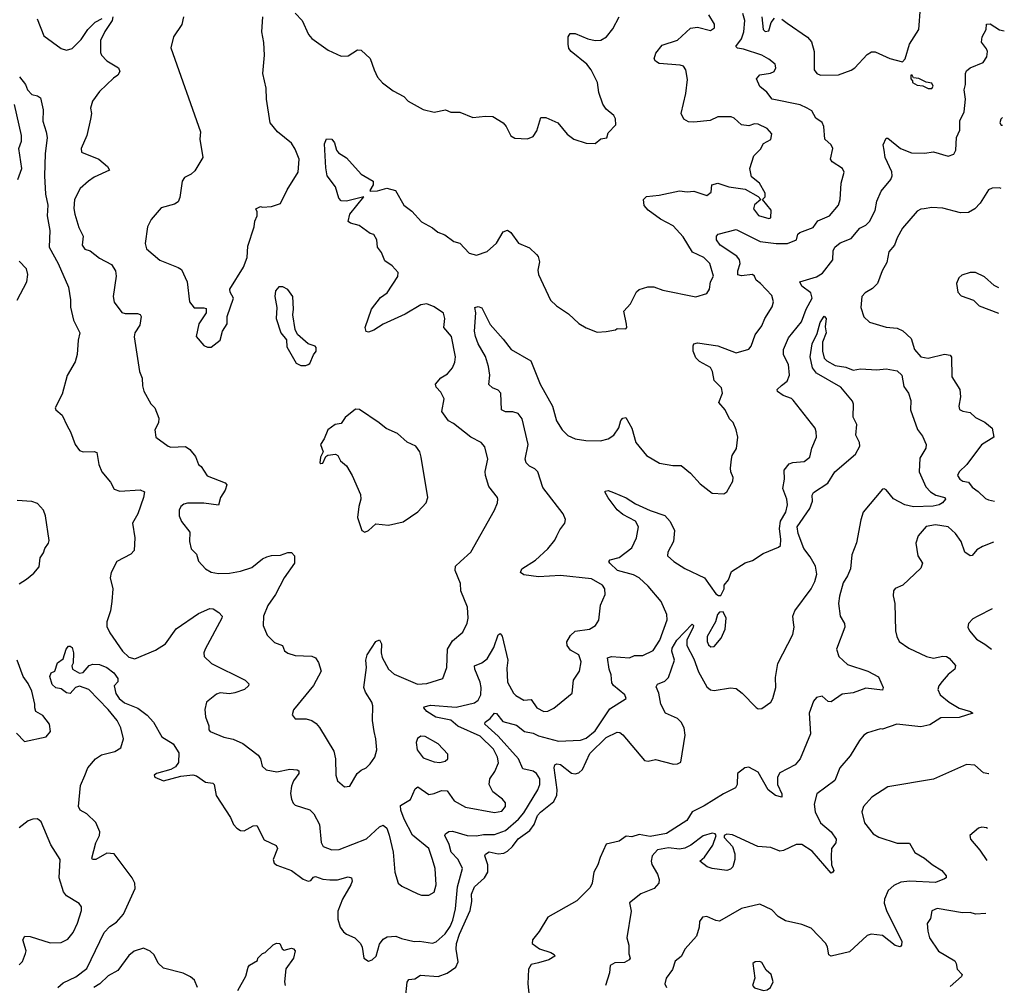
# Model space of a CAD drawing. Extents: x 1839239 to 1929705, y 762242 to 910352.
# Tile 425 of 429: x 1918568 to 1923952, y 889676 to 894959. Entities that reach past the tile are written whole.
import ezdxf

# ---------------------------------------------------------------- set-up
doc = ezdxf.new("R2010")
doc.units = 0

msp = doc.modelspace()

# ---------------------------------------------------------------- linework, layer by layer
at = {"layer": '0CON10XD'}
for points in [[(1922735, 894962), (1922765, 894940.8), (1922875, 894864.2), (1922897.4, 894837.4), (1922912.1, 894785), (1922911.2, 894685), (1922927.5, 894665), (1922945.9, 894655.9), (1923045, 894656.4), (1923115, 894682.5), (1923134.2, 894695), (1923201.2, 894768.8), (1923225, 894782.9), (1923245, 894782.5), (1923325, 894746.2), (1923395, 894727.5), (1923410, 894745), (1923433.8, 894825), (1923484, 894905), (1923494, 895025)], [(1918663.2, 894963.2), (1918700, 894870), (1918795, 894800.6), (1918825, 894792.2), (1918855, 894800.8), (1918905, 894850), (1918940, 894905), (1918980.4, 894945), (1919020, 894965)], [(1919077.5, 894975), (1919074, 894955), (1919033.1, 894895), (1919009.5, 894845), (1919009.4, 894779.4), (1919014.7, 894764.7), (1919044.7, 894734.7), (1919108, 894695), (1919116, 894675), (1919104.4, 894655.6), (1919080.5, 894639.5), (1919004.7, 894565.3), (1918967, 894513), (1918955.6, 894475.6), (1918960, 894445), (1918956.2, 894415), (1918934.4, 894325), (1918904.3, 894255), (1918906.7, 894235), (1919000.8, 894195), (1919049.2, 894155), (1919058.8, 894135), (1918975, 894096.8), (1918943.8, 894076.2), (1918899.6, 894035), (1918868.2, 893975), (1918863.7, 893926.3), (1918869.5, 893895), (1918891.7, 893821.7), (1918915.5, 893775), (1918910, 893725), (1918925, 893704.1), (1918953.6, 893693.6), (1919004.6, 893654.6), (1919070.5, 893620.5), (1919091.9, 893585), (1919096.5, 893555), (1919078.8, 893445), (1919084, 893414), (1919127.2, 893357.2), (1919145, 893351.2), (1919211.8, 893351.8), (1919226.4, 893346.4), (1919232.9, 893335), (1919225, 893287.5), (1919197.8, 893245), (1919194.6, 893224.6), (1919224.1, 893034.1), (1919238.3, 892998.3), (1919238.8, 892955), (1919246.1, 892926.1), (1919285, 892857.5), (1919306.7, 892835), (1919328.3, 892778.3), (1919326.4, 892753.6), (1919307.5, 892715), (1919312.5, 892675), (1919380, 892625), (1919395, 892620), (1919475, 892623.8), (1919498.3, 892608.3), (1919530, 892570), (1919546.2, 892526.2), (1919560, 892515), (1919593.4, 892463.4), (1919692.5, 892425), (1919700, 892415), (1919692, 892385), (1919665.8, 892345), (1919655, 892303.8), (1919575, 892313.5), (1919486.3, 892313.7), (1919465, 892307.8), (1919448.6, 892295), (1919440, 892275), (1919440, 892245), (1919453.7, 892213.7), (1919498.1, 892155), (1919497.5, 892105), (1919505, 892063.3), (1919534.1, 892034.1), (1919545.9, 891995.9), (1919583.3, 891955), (1919615, 891936), (1919655, 891928.6), (1919715, 891930.9), (1919775, 891941.9), (1919837.6, 891962.4), (1919895, 892010), (1919919.2, 892020.8), (1919945, 892027.7), (1919995, 892028.5), (1920035, 892043.3), (1920055, 892044.3), (1920070.5, 892025), (1920070.6, 891985), (1920014.5, 891905), (1919966.5, 891815)], [(1919198.6, 891461.4), (1919310.7, 891509.3), (1919365, 891544.4), (1919423.3, 891626.7), (1919545, 891710.5), (1919607.9, 891737.9), (1919626.5, 891736.5), (1919657.5, 891715), (1919676, 891696), (1919673.3, 891685), (1919581.9, 891515), (1919575.6, 891495), (1919577.5, 891475), (1919617.2, 891437.2), (1919801.2, 891345), (1919821.2, 891325), (1919820, 891315), (1919798, 891295), (1919745, 891276.2), (1919715, 891270.8), (1919665, 891276.7), (1919645, 891268.7), (1919590, 891225), (1919581.1, 891185), (1919584.3, 891144.3), (1919602.5, 891095), (1919603, 891073), (1919610, 891065), (1919684.3, 891034.3), (1919735, 891022.9), (1919788.5, 890998.5), (1919872.5, 890935), (1919884.2, 890915), (1919893.8, 890875), (1919915.8, 890855.8), (1919975, 890844.4), (1920045, 890857.9), (1920085.6, 890855.6), (1920095, 890850), (1920094.4, 890835), (1920066.1, 890795), (1920053.9, 890765), (1920049.5, 890725), (1920053.7, 890693.7), (1920062.7, 890672.7), (1920075, 890662.5), (1920155, 890635.6), (1920175.7, 890615), (1920208.2, 890555), (1920216.5, 890456.5), (1920228, 890435), (1920275, 890416.7), (1920315, 890418.9), (1920465, 890478.1), (1920535, 890542.9), (1920555, 890552.5), (1920575.6, 890535), (1920587.8, 890497.8), (1920610.8, 890405), (1920618.8, 890295), (1920638, 890235), (1920657.6, 890217.6), (1920745, 890175.7), (1920765, 890169.2), (1920805, 890168.6), (1920835, 890186.2), (1920845.4, 890225), (1920839.1, 890315), (1920824.7, 890364.7), (1920805.5, 890425), (1920716.8, 890496.8), (1920670, 890585), (1920652, 890635), (1920650.7, 890659.3), (1920705, 890692.1), (1920729.8, 890750.2), (1920745, 890761.4), (1920805, 890720.5), (1920835, 890725.4), (1920875, 890742.4), (1920905, 890740.4), (1920943.6, 890685), (1921005, 890650), (1921165, 890622.2), (1921205, 890629.1), (1921225, 890653.8), (1921224.2, 890675), (1921207.5, 890695), (1921155.4, 890735.4), (1921134.4, 890775), (1921138.9, 890805), (1921165.4, 890845), (1921185.9, 890894.1), (1921181.3, 890925), (1921158.8, 890968.8), (1921085, 891038.9), (1920964, 891094), (1920925, 891126.4), (1920843.7, 891143.7), (1920794.5, 891175), (1920778, 891195), (1920780.6, 891199.4), (1920815, 891208.5), (1920955, 891198.4), (1921055, 891222), (1921074.7, 891235.3), (1921089.7, 891265), (1921091.4, 891305), (1921085.2, 891335.2), (1921056, 891405), (1921055.5, 891424.5), (1921095, 891440.4), (1921125, 891462.3), (1921160, 891525), (1921185, 891593.8), (1921195, 891600), (1921206.9, 891586.9), (1921237.5, 891455), (1921231.1, 891411.1), (1921234.7, 891335), (1921267.5, 891275), (1921281.7, 891261.7), (1921325, 891236.7), (1921365, 891239.2), (1921395.7, 891195), (1921433.3, 891175), (1921455, 891175.6), (1921488.3, 891191.7), (1921589.2, 891275), (1921596.7, 891345), (1921629.5, 891395), (1921638.5, 891445), (1921625, 891484.2), (1921579.5, 891509.5), (1921562.4, 891535), (1921560.3, 891555), (1921580.2, 891589.8), (1921605, 891614), (1921683.3, 891625), (1921716, 891645), (1921735.4, 891674.6), (1921744.5, 891755), (1921768.9, 891815), (1921767.9, 891845), (1921755, 891864.4), (1921695, 891899.4), (1921525, 891918.1), (1921405, 891910.9), (1921325, 891922.5), (1921306.7, 891935), (1921314, 891955), (1921388.5, 892001.5), (1921455.8, 892064.2), (1921495, 892112), (1921505.5, 892134.5), (1921521.3, 892168.7), (1921548.8, 892205), (1921552.5, 892225), (1921538.8, 892255), (1921429.4, 892399.4), (1921400.5, 892485), (1921385, 892501.1), (1921355, 892516), (1921338, 892535), (1921332.5, 892555), (1921348.2, 892635), (1921315.5, 892775), (1921293.3, 892805), (1921265, 892814.3), (1921225, 892812.9), (1921202, 892825), (1921199.4, 892915), (1921185, 892931.9), (1921153.8, 892945), (1921133.5, 892963.5), (1921139.1, 893015), (1921132.1, 893062.1), (1921115, 893116.2), (1921075, 893185.8), (1921060.8, 893225), (1921055.5, 893255), (1921062.2, 893355), (1921057.5, 893385), (1921075, 893390), (1921095, 893383.3), (1921140.5, 893290.5), (1921210.9, 893210.9), (1921254.7, 893154.7), (1921362.5, 893092.5), (1921414.7, 892964.7), (1921481.2, 892845), (1921503.5, 892763.5), (1921534.4, 892714.4), (1921565, 892684.6), (1921605, 892665.5), (1921663.2, 892656.8), (1921744.6, 892654.6), (1921785, 892665.5), (1921816.9, 892685), (1921843.9, 892726.1), (1921855, 892766.9), (1921865, 892778.6), (1921882.9, 892782.9), (1921915.3, 892725), (1921936.2, 892646.2), (1921995.5, 892575.5), (1922066.4, 892533.6), (1922139.3, 892519.3), (1922185, 892520), (1922235, 892478.8), (1922289.1, 892419.1), (1922355, 892368.8), (1922417.5, 892365), (1922435, 892376.7), (1922467.5, 892435), (1922469.2, 892455), (1922456, 892485), (1922454.3, 892505), (1922459.2, 892555), (1922464.2, 892575), (1922487, 892613), (1922494, 892675), (1922486, 892715), (1922468.8, 892755), (1922450, 892775), (1922425.8, 892825), (1922390.8, 892865), (1922411.2, 892915), (1922406.2, 892945), (1922365.4, 892985.4), (1922356.7, 893035), (1922345, 893056.7), (1922285, 893089.6), (1922265, 893109.4), (1922250, 893145), (1922250, 893175), (1922255, 893186.2), (1922275, 893190.8), (1922385, 893175.4), (1922485, 893136.9), (1922555, 893155.7), (1922567.8, 893172.2), (1922590, 893235), (1922625, 893284), (1922642.2, 893325), (1922681.7, 893388.3), (1922690, 893415), (1922680.7, 893450.7), (1922619.4, 893515), (1922595, 893534.4), (1922586.7, 893555), (1922575, 893564.4), (1922515, 893557.1), (1922495, 893563.8), (1922494.1, 893584.1), (1922506.9, 893625), (1922504.6, 893645), (1922488.9, 893665), (1922397.8, 893725), (1922378.1, 893755), (1922378, 893775), (1922387.5, 893785), (1922485, 893811.4), (1922616, 893746), (1922703.8, 893733.8), (1922765.4, 893734.6), (1922815, 893754), (1922822, 893785), (1922833.8, 893795), (1922907.2, 893822.8), (1922931.2, 893858.8), (1922995, 893885.7), (1923045.6, 893945), (1923054, 893975), (1923060, 894065), (1923076.7, 894125), (1923067.5, 894145), (1923011.2, 894181.2), (1923001.2, 894195), (1923014.3, 894255), (1923005.8, 894275), (1922970.8, 894305), (1922965.6, 894375), (1922955, 894397.1), (1922920.5, 894420.5), (1922899.9, 894459.9), (1922873.1, 894475), (1922835, 894492.3), (1922683.1, 894525), (1922652.6, 894562.6), (1922614.1, 894594.1), (1922596, 894635), (1922615, 894658), (1922673.8, 894666.2), (1922692.5, 894675), (1922703.3, 894695), (1922699.4, 894715), (1922665, 894743.6), (1922625, 894765.4), (1922525, 894797.9), (1922492.7, 894802.7), (1922482.9, 894812.9), (1922515.5, 894855), (1922527.6, 894892.4), (1922533.3, 894955), (1922522.6, 894992.6)], [(1919464.1, 894974.1), (1919455, 894933.3), (1919410, 894865), (1919394.2, 894805), (1919556.7, 894345), (1919552.5, 894305), (1919570, 894205), (1919525, 894132.5), (1919506.1, 894113.9), (1919470, 894095), (1919456, 894075), (1919444.2, 893985.8), (1919435, 893963.3), (1919415, 893948.8), (1919341.2, 893928.8), (1919286.2, 893865), (1919266.7, 893825), (1919254.2, 893735), (1919262, 893705), (1919335, 893642.9), (1919435, 893604), (1919452.1, 893592.1), (1919484.3, 893524.3), (1919495.9, 893415.9), (1919523, 893383), (1919575, 893383.3), (1919588.3, 893378.3), (1919588, 893355), (1919547.1, 893295), (1919534, 893225), (1919575, 893176.7), (1919595, 893166.7), (1919615, 893167.5), (1919663.6, 893206.4), (1919676.7, 893255), (1919703.3, 893295), (1919703.3, 893335), (1919736.7, 893435), (1919718.3, 893468.3), (1919717.5, 893485), (1919791.2, 893605), (1919811.7, 893658.3), (1919815, 893720), (1919850, 893825), (1919853.6, 893856.4), (1919867.5, 893885), (1919867.5, 893907.5), (1919860, 893925), (1919885, 893937.5), (1919895, 893932.5), (1919945, 893936.7), (1919995, 893953.8), (1920031.3, 894028.7), (1920090, 894125), (1920095.4, 894195.4), (1920075, 894251.2), (1920055, 894283.8), (1919978, 894345), (1919936.9, 894395), (1919916.9, 894525), (1919915.6, 894585), (1919898.5, 894665), (1919906.7, 894765), (1919903.1, 894835), (1919892, 894892), (1919897.1, 894975)], [(1919966.5, 891815), (1919925.3, 891754.7), (1919901.9, 891695), (1919900, 891645), (1919921.7, 891591.7), (1919961.5, 891551.5), (1920005, 891535.8), (1920016.8, 891506.8), (1920035, 891492.5), (1920075, 891480.8), (1920165, 891476.9), (1920185, 891467.1), (1920202.6, 891442.6), (1920216, 891395), (1920174.5, 891315.5), (1920065, 891182.5), (1920058.8, 891155), (1920075, 891133.8), (1920135, 891133.3), (1920165, 891124), (1920189.3, 891109.3), (1920207.4, 891087.4), (1920286.2, 890956.2), (1920295.7, 890915), (1920296, 890825), (1920306, 890795), (1920345, 890761.2), (1920373.6, 890766.4), (1920413.3, 890835), (1920435, 890853.3), (1920462.5, 890865), (1920485, 890887.5), (1920510, 890925), (1920520, 890965), (1920515.8, 891025), (1920505.8, 891065), (1920497.5, 891125), (1920498.8, 891205), (1920493.8, 891225), (1920459.5, 891279.5), (1920450.6, 891305), (1920464.5, 891415), (1920460, 891455), (1920468.5, 891485), (1920515, 891557.1), (1920535, 891566), (1920546.5, 891545), (1920543.9, 891495), (1920549.4, 891469.4), (1920583.8, 891405), (1920615, 891378.2), (1920743.7, 891323.7), (1920795, 891327.5), (1920881.2, 891355), (1920902.9, 891415), (1920907.5, 891515), (1920935, 891560.6), (1920991.5, 891608.5), (1921015, 891657.5), (1921020.8, 891685), (1921015.8, 891745), (1920980, 891835), (1920977.5, 891875), (1920949.4, 891945), (1920951.7, 891968.3), (1920978, 891995), (1921034, 892045), (1921164.3, 892275), (1921180.8, 892315), (1921182, 892335), (1921180, 892345), (1921133.1, 892405), (1921114.4, 892465), (1921113.1, 892486.9), (1921126.9, 892555), (1921112.1, 892622.1), (1921092, 892645), (1921035, 892674.4), (1920939.9, 892749.9), (1920913.5, 892763.5), (1920875.6, 892815), (1920889.2, 892885), (1920871.7, 892921.7), (1920845, 892948), (1920841.1, 892965), (1920870.5, 892999.5), (1920907.9, 893022.1), (1920934.4, 893055), (1920947.5, 893085), (1920950.6, 893115), (1920929.3, 893225), (1920886.9, 893275), (1920892.8, 893325), (1920885, 893352.9), (1920835, 893387.9), (1920795, 893403.7), (1920760.8, 893399.2), (1920675, 893347.7), (1920556.2, 893293.8), (1920505, 893260.8), (1920475, 893250), (1920462.5, 893252.5), (1920458, 893275), (1920492, 893375), (1920541.7, 893438.3), (1920577.3, 893465), (1920635.3, 893554.7), (1920637.3, 893575), (1920605, 893613.1), (1920565, 893640), (1920545.7, 893685.7), (1920524.6, 893715), (1920520.8, 893755), (1920505, 893784.3), (1920485, 893788.9), (1920425, 893832.9), (1920376.7, 893845), (1920364, 893855), (1920372.5, 893895), (1920450, 893990), (1920354.3, 893965.7), (1920325, 893967.5), (1920313, 893983), (1920294, 894044), (1920249.1, 894105), (1920241.2, 894148.8), (1920235, 894280), (1920245, 894307.5), (1920275, 894306.2), (1920290, 894285), (1920300, 894245), (1920310.5, 894230.5), (1920355, 894203.3), (1920435, 894113.8), (1920500, 894075), (1920501.2, 894055), (1920482.5, 894025), (1920485, 894020), (1920525, 894022), (1920575, 894037.5), (1920622.5, 894025), (1920669.2, 893945), (1920711.7, 893911.7), (1920765, 893852.5), (1920825, 893820), (1920855, 893795.8), (1920892.8, 893782.8), (1920941.2, 893745), (1920975, 893736), (1921025, 893680.8), (1921065, 893670.8), (1921125, 893690.8), (1921174.5, 893735.5), (1921212, 893798), (1921235, 893807.5), (1921254, 893795), (1921295, 893736.2), (1921355, 893711.2), (1921393.9, 893673.9), (1921403.8, 893663.8), (1921410, 893635), (1921401.7, 893588.3), (1921404.3, 893564.3), (1921471.2, 893425), (1921502.7, 893392.7), (1921568.8, 893348.8), (1921625, 893296.7), (1921665, 893272.5), (1921725, 893250), (1921775, 893252.5), (1921825, 893262.5), (1921835, 893270), (1921881.7, 893268.3), (1921887.5, 893275), (1921886.2, 893293.8), (1921870.8, 893365), (1921907.1, 893405), (1921940.1, 893469.9), (1921955, 893482.5), (1922001.7, 893498.3), (1922035, 893497.8), (1922085, 893479.4), (1922265, 893442.5), (1922325, 893461.2), (1922340, 893485), (1922346, 893525), (1922360.8, 893555), (1922341.4, 893625), (1922308, 893658), (1922247.1, 893687.1), (1922195, 893771.5), (1922141.5, 893831.5), (1922071.7, 893868.3), (1922005, 893916.8), (1921983.2, 893943.2), (1921979.6, 893975), (1921995, 893991.5), (1922065, 893998.5), (1922175, 894023.2), (1922216.8, 894016.8), (1922255, 894020.9), (1922325, 893997.5), (1922348, 894015), (1922352, 894055), (1922385, 894064.2), (1922445, 894044.4), (1922535, 894032.5), (1922605, 893992.5), (1922620, 893975), (1922585, 893946), (1922580.5, 893925), (1922607.6, 893887.6), (1922665, 893871.8), (1922674.3, 893875.7), (1922676.3, 893916.3), (1922630, 893975), (1922645, 893990), (1922645, 894010), (1922612.5, 894065), (1922569.3, 894099.3), (1922561.2, 894145), (1922582.5, 894215), (1922619.1, 894250.9), (1922635, 894281.2), (1922675, 894304), (1922680, 894335), (1922655, 894364), (1922605, 894387.5), (1922585, 894389.4), (1922555, 894378.9), (1922515, 894383.8), (1922475, 894420.6), (1922457.8, 894427.8), (1922385, 894428.2), (1922343, 894407), (1922255, 894398.8), (1922225, 894400.6), (1922198.8, 894415), (1922185.7, 894445), (1922210, 894555), (1922218.8, 894631.2), (1922211.2, 894685), (1922196.7, 894705), (1922180, 894710), (1922065, 894720), (1922045, 894731.2), (1922037.5, 894745), (1922047.1, 894775), (1922080.7, 894819.3), (1922165, 894846.5), (1922235, 894913.1), (1922275, 894918.6), (1922345, 894900), (1922366.7, 894915), (1922366.7, 894935), (1922335.9, 894985.9)], [(1920074.2, 894995), (1920111.9, 894955), (1920147.4, 894877.4), (1920165, 894855.7), (1920255, 894792.2), (1920325, 894760), (1920365, 894762), (1920415, 894794), (1920435, 894792.5), (1920485, 894746.7), (1920506.2, 894683.8), (1920524.2, 894645), (1920552.6, 894612.6), (1920610.3, 894570.3), (1920668.8, 894538.8), (1920693.1, 894513.1), (1920775, 894468.1), (1920835, 894452.5), (1920896.1, 894466.1), (1920925, 894453.3), (1920975, 894452.5), (1921045, 894423.3), (1921115, 894432), (1921155, 894429.2), (1921211.2, 894395), (1921228.8, 894375), (1921253.9, 894323.9), (1921275, 894310), (1921345, 894307.5), (1921375, 894320), (1921395, 894350), (1921417, 894423), (1921445, 894423.3), (1921510, 894395), (1921562.3, 894332.3), (1921597.5, 894305), (1921665, 894283.3), (1921715, 894282.5), (1921745, 894307.5), (1921778.3, 894311.7), (1921785, 894340), (1921827, 894383), (1921826.4, 894416.4), (1921817.5, 894435), (1921775, 894470), (1921756.1, 894496.1), (1921735, 894560), (1921728, 894615), (1921693.3, 894685), (1921669.4, 894715), (1921584.3, 894785), (1921571.5, 894801.5), (1921566.8, 894825), (1921566.5, 894865), (1921577.4, 894882.6), (1921605, 894883.8), (1921675, 894854.7), (1921714.5, 894845.5), (1921745, 894846.9), (1921777.5, 894865), (1921811.7, 894908.3), (1921845.5, 894974.5)], [(1922626, 894975), (1922633.9, 894906.1), (1922643.8, 894895), (1922665, 894897.5), (1922676.1, 894943.9), (1922695, 894966.7)], [(1920950.5, 890095), (1920961.7, 890215), (1920988.9, 890315), (1920965.4, 890365), (1920926.5, 890405), (1920916.2, 890446.2), (1920892.9, 890495), (1920895.6, 890504.4), (1920915, 890518.1), (1920935, 890519.5), (1921015, 890495.8), (1921065, 890494.2), (1921105, 890501.6), (1921165, 890500.7), (1921225, 890523.7), (1921294.9, 890585.1), (1921325, 890620), (1921401.1, 890745), (1921412.5, 890775), (1921411.3, 890805), (1921394.3, 890834.3), (1921375, 890848.5), (1921319.7, 890859.7), (1921295.3, 890915), (1921185, 891038.7), (1921111.5, 891105), (1921113.1, 891115), (1921140.8, 891135), (1921164.2, 891165.8), (1921175, 891162.5), (1921209.4, 891119.4), (1921285, 891100), (1921328.6, 891065), (1921375, 891055.3), (1921405, 891040.9), (1921515, 891012), (1921635, 891017.1), (1921665, 891028.2), (1921715, 891068.2), (1921795, 891189.4), (1921883.3, 891245), (1921876, 891265), (1921815, 891315.6), (1921805, 891331.4), (1921802.4, 891375), (1921791.2, 891405), (1921781.9, 891468.1), (1921804.7, 891475.3), (1921902.4, 891467.6), (1921929.7, 891480.3), (1921975, 891481.1), (1922031.5, 891508.5), (1922068.8, 891565), (1922107.6, 891675), (1922106.6, 891705), (1922075.8, 891775), (1922005, 891859.1), (1921955, 891904.6), (1921925, 891921.3), (1921837.1, 891945), (1921794.4, 891985), (1921790, 891995), (1921795.8, 892004.2), (1921845, 892017.5), (1921915, 892070), (1921941.1, 892125), (1921951.9, 892185), (1921934.3, 892215), (1921865, 892251.9), (1921835, 892277.5), (1921785, 892343.8), (1921767.5, 892375), (1921770, 892380), (1921785, 892383.3), (1921815, 892372), (1921885, 892342.5), (1921935, 892310), (1922015, 892272.9), (1922096.1, 892246.1), (1922125, 892212.9), (1922147.5, 892165), (1922143.1, 892105), (1922111.5, 892045), (1922110.8, 892025), (1922144.3, 891995), (1922205, 891956.7), (1922313.3, 891905), (1922375, 891817.5), (1922388.3, 891808.3), (1922401.7, 891808.3), (1922420, 891845), (1922420, 891865), (1922443.3, 891895), (1922460.5, 891939.5), (1922535, 891988), (1922575, 892000), (1922632.3, 892037.7), (1922717.1, 892072.9), (1922727.1, 892082.9), (1922730.6, 892115), (1922723.3, 892175), (1922727.6, 892215), (1922756.5, 892265), (1922766.5, 892305), (1922762.7, 892335), (1922740.8, 892395), (1922750.4, 892445), (1922748.9, 892495), (1922775, 892528.9), (1922795, 892536.4), (1922857.4, 892542.6), (1922888.8, 892565), (1922900, 892615), (1922924, 892675), (1922923.8, 892705), (1922916.7, 892725), (1922797.5, 892877.5), (1922787.3, 892887.3), (1922742.1, 892902.1), (1922712, 892925), (1922710, 892935), (1922732.7, 892957.3), (1922765, 892981.8), (1922777.2, 893015), (1922771.9, 893071.9), (1922744.6, 893125), (1922744.7, 893155), (1922772.5, 893217.5), (1922843.2, 893306.8), (1922868.3, 893375), (1922901.4, 893435), (1922893.9, 893465), (1922845, 893500.5), (1922832.9, 893525), (1922925, 893552.2), (1922958.5, 893571.5), (1923014.1, 893645), (1923016.2, 893695), (1923025.5, 893715), (1923055, 893737.5), (1923115, 893761.2), (1923162.5, 893817.5), (1923195, 893834.3), (1923215.2, 893855), (1923246, 893915), (1923254.1, 893965.9), (1923278.3, 894021.7), (1923330.9, 894085), (1923338.5, 894105), (1923337.1, 894127.1), (1923300.4, 894205), (1923294, 894246), (1923290, 894275), (1923305, 894310), (1923315, 894310), (1923384.5, 894254.5), (1923445, 894230.6), (1923515, 894229.4), (1923565, 894235.7), (1923645, 894212.5), (1923675, 894223.8), (1923686.7, 894245), (1923689.7, 894315), (1923708.9, 894355), (1923709.2, 894405), (1923732.3, 894455), (1923739.2, 894525), (1923732.5, 894575), (1923739.5, 894605), (1923738.6, 894665), (1923745, 894680), (1923765, 894696.2), (1923836.7, 894725), (1923856.7, 894755), (1923860, 894785), (1923855, 894800), (1923826.1, 894836.1), (1923830, 894865), (1923852.5, 894905), (1923854, 894935), (1923875, 894936), (1923925, 894904), (1923951.6, 894898.3)], [(1918567, 894647), (1918600, 894605), (1918610, 894575), (1918635, 894550), (1918665, 894542.5), (1918681.2, 894531.2), (1918695.8, 894465), (1918694.6, 894404.6), (1918713.8, 894346.2), (1918718.1, 894315), (1918707.1, 894225), (1918703.8, 894105), (1918710, 894005), (1918722.3, 893945), (1918718.8, 893885), (1918733.9, 893805), (1918730, 893715), (1918777.9, 893625), (1918834.5, 893495), (1918846.4, 893426.4), (1918845.5, 893385.5), (1918863.1, 893315), (1918897.5, 893245), (1918887.8, 893205), (1918882.9, 893127.1), (1918872.1, 893087.9), (1918828.1, 893011.9), (1918800.6, 892909.4), (1918762, 892835), (1918765, 892823.8), (1918801.2, 892795), (1918827.1, 892737.1), (1918845.5, 892705), (1918871.4, 892635), (1918895, 892602.5), (1918915, 892594.4), (1918975, 892597.3), (1918990.2, 892590.2), (1919001.5, 892525), (1919017.9, 892485), (1919065, 892429.5), (1919085, 892391.1), (1919115, 892379.1), (1919226.9, 892386.9), (1919250, 892375), (1919245.5, 892345), (1919213.4, 892255), (1919185.5, 892205), (1919197.5, 892125), (1919193.3, 892055), (1919176.7, 892035), (1919100, 891995), (1919068.6, 891935), (1919063.3, 891905), (1919077.5, 891845), (1919072.9, 891775), (1919064.2, 891725), (1919043.9, 891663.9), (1919045, 891640), (1919061.2, 891605), (1919131.1, 891505), (1919165, 891470.6), (1919198.6, 891461.4)], [(1923535, 894582.5), (1923555, 894583.3), (1923562.5, 894595), (1923555, 894612.5), (1923525, 894617.5), (1923485, 894636.7), (1923455, 894640), (1923447.5, 894655), (1923440, 894655), (1923440, 894635), (1923450, 894625), (1923450, 894615), (1923475, 894600), (1923507, 894597), (1923535, 894582.5)], [(1918558.8, 894085), (1918579.2, 894145), (1918564.2, 894255), (1918577.8, 894295), (1918577.8, 894325), (1918540, 894495)], [(1923941.7, 894423.4), (1923933.3, 894415), (1923927.5, 894395), (1923935, 894382.5), (1923940.9, 894381.8)], [(1923933.6, 894034.5), (1923925, 894039.5), (1923885, 894036.4), (1923865, 894027.5), (1923819.1, 893955), (1923790.4, 893925), (1923755, 893904.8), (1923711.5, 893901.5), (1923615, 893928.2), (1923555, 893931.6), (1923513.8, 893923.8), (1923495, 893923.1), (1923475, 893911.4), (1923395, 893818.6), (1923365.6, 893765), (1923351.9, 893725), (1923320.8, 893689.2), (1923309.3, 893630.7), (1923284.3, 893585), (1923258, 893515), (1923231.7, 893488.3), (1923190, 893465), (1923172.3, 893445), (1923166.4, 893385), (1923183, 893333), (1923215, 893303.8), (1923305, 893276), (1923365, 893271.1), (1923396.4, 893256.4), (1923443.1, 893215), (1923460.6, 893155), (1923495, 893114.3), (1923535, 893106.4), (1923625, 893129.5), (1923655, 893123.8), (1923662.5, 893112.5), (1923665.6, 893005), (1923709.2, 892935), (1923712.9, 892895), (1923702.9, 892845), (1923707.1, 892827.1), (1923725, 892817.1), (1923765, 892810), (1923795, 892783.3), (1923845, 892756.2), (1923884.4, 892725), (1923894.2, 892675.8), (1923826.9, 892633.1), (1923747.1, 892525), (1923704.2, 892485), (1923695.8, 892465), (1923708, 892445), (1923725, 892434.4), (1923755, 892428.6), (1923775, 892400.6), (1923808.4, 892378.4), (1923848.8, 892338.8), (1923865, 892331.8), (1923897.9, 892325.4)], [(1918554.2, 893425), (1918607.2, 893525), (1918612.4, 893565), (1918605.9, 893595), (1918565, 893638.2)], [(1923922.3, 893491.9), (1923895.5, 893505.5), (1923842.9, 893552.9), (1923794.1, 893575.9), (1923765, 893576), (1923718.8, 893561.2), (1923703.3, 893546.7), (1923690.6, 893515), (1923698.3, 893468.3), (1923715, 893448.8), (1923782.5, 893425), (1923813.9, 893393.9), (1923919.4, 893353)], [(1920105, 893066.2), (1920133.6, 893066.4), (1920145, 893072.5), (1920155, 893077.5), (1920173.8, 893125), (1920190, 893145), (1920190, 893165), (1920183.6, 893173.6), (1920145, 893186.2), (1920086.4, 893236.4), (1920073.6, 893263.6), (1920061.2, 893345), (1920066, 893375), (1920061.2, 893445), (1920033.6, 893483.6), (1920007, 893497), (1919985, 893497.5), (1919967.5, 893475), (1919963.8, 893445), (1919973.8, 893385), (1919971.2, 893325), (1919996.2, 893245), (1920027, 893207), (1920028.3, 893168.3), (1920080.5, 893080.5), (1920105, 893066.2)], [(1922048.3, 891308.3), (1922055, 891324), (1922095, 891340.6), (1922115, 891359.2), (1922148.3, 891455), (1922133.3, 891505), (1922135, 891520), (1922160.4, 891565), (1922245, 891652.5), (1922252.5, 891645), (1922251.2, 891635), (1922216.2, 891565), (1922216.6, 891535), (1922255, 891461.9), (1922280.3, 891390.3), (1922325, 891309.5), (1922345, 891292.5), (1922365, 891288.6), (1922455, 891302.9), (1922485, 891299.2), (1922517.5, 891275), (1922595, 891196.2), (1922605, 891188.8), (1922625, 891190), (1922674.2, 891225), (1922686.4, 891245), (1922702.5, 891305), (1922700.3, 891359.7), (1922713, 891437), (1922794.5, 891595.5), (1922803.3, 891635), (1922799.5, 891660.5), (1922796, 891695), (1922806.2, 891725), (1922895, 891845.6), (1922915.8, 891885), (1922926.3, 891925), (1922918.6, 891968.6), (1922890.6, 892020.6), (1922855, 892065.7), (1922825, 892147.5), (1922819.8, 892185), (1922888.1, 892285), (1922903.4, 892325), (1922901.5, 892358.5), (1922907.9, 892372.1), (1922986.2, 892423.8), (1923025.4, 892485), (1923137.6, 892582.4), (1923161.2, 892625), (1923159.6, 892645), (1923140, 892685), (1923145.3, 892745), (1923124.8, 892785), (1923127.2, 892855), (1923122.5, 892872.5), (1923058.5, 892948.5), (1922925.7, 893025), (1922903.1, 893055), (1922890.5, 893115), (1922900.8, 893185), (1922927.9, 893242.1), (1922945, 893302.5), (1922966.2, 893336.2), (1922978, 893325), (1922971.9, 893278.1), (1922976.9, 893245), (1922958.2, 893195), (1922957.8, 893145), (1922967.4, 893107.4), (1922982, 893092), (1923027.7, 893067.7), (1923085, 893057.2), (1923125, 893041.1), (1923165, 893048), (1923255, 893042.5), (1923305, 893048.8), (1923365, 893037.5), (1923392, 893015), (1923402.7, 892952.7), (1923428, 892915), (1923440, 892875), (1923438.8, 892825), (1923477.3, 892717.3), (1923505, 892680), (1923523.8, 892635), (1923522, 892615), (1923490.6, 892559.4), (1923486.2, 892485), (1923522.6, 892402.6), (1923547.5, 892375), (1923577, 892357), (1923625.8, 892345), (1923630, 892335), (1923613.4, 892316.6), (1923595, 892304.4), (1923561.8, 892298.2), (1923456, 892294), (1923408, 892305), (1923345, 892338.2), (1923305, 892386), (1923295, 892392.5), (1923285, 892390), (1923180.8, 892265), (1923167.3, 892222.7), (1923143.6, 892096.4), (1923118.4, 892031.6), (1923110.3, 891955), (1923095, 891916.2), (1923071.1, 891878.9), (1923051.4, 891805), (1923045.8, 891765), (1923054.5, 891695), (1923078.1, 891655), (1923080.6, 891635), (1923034.7, 891515), (1923046.5, 891475), (1923095, 891430.5), (1923204.7, 891394.7), (1923263, 891363), (1923289.2, 891305), (1923285, 891291.2), (1923195, 891301.3), (1923125, 891277.1), (1923065, 891269.6), (1923005, 891227.1), (1922988.6, 891228.6), (1922955, 891257.1), (1922925, 891250.8), (1922908.6, 891231.4), (1922884.1, 891165), (1922892.1, 891052.1), (1922836.2, 890915), (1922807.6, 890882.4), (1922725, 890838.9), (1922711.2, 890815), (1922710.9, 890775), (1922735, 890724), (1922735.3, 890704.7), (1922700, 890715), (1922661.1, 890745), (1922605, 890842.1), (1922555, 890869.2), (1922532.9, 890865), (1922493.5, 890835), (1922491.8, 890775), (1922482.7, 890757.3), (1922416.3, 890723.7), (1922311.4, 890658.6), (1922245, 890625.7), (1922215, 890577.1), (1922105, 890505.8), (1922015, 890489.9), (1921955, 890501), (1921915, 890488.8), (1921885, 890491.8), (1921845, 890464.3), (1921775, 890448), (1921741.5, 890375), (1921730, 890335), (1921707.5, 890295), (1921698.4, 890235), (1921688.1, 890211.9), (1921615, 890138.1), (1921455, 890048), (1921408.7, 889971.3), (1921372.5, 889925), (1921370, 889905), (1921410, 889875), (1921472.5, 889855), (1921490, 889845), (1921494.3, 889835), (1921460.8, 889815), (1921405, 889799.7), (1921365, 889790), (1921350.6, 889765), (1921346.9, 889685), (1921354.6, 889615)], [(1920455, 892155.8), (1920475, 892164), (1920515, 892200), (1920585, 892193.3), (1920665, 892212), (1920745, 892266), (1920790.8, 892315), (1920799.4, 892345), (1920763.1, 892565), (1920755.5, 892595.5), (1920735, 892625.8), (1920687.4, 892647.4), (1920633.3, 892695), (1920571.7, 892721.7), (1920534.1, 892754.1), (1920427, 892827), (1920405, 892827.5), (1920347.4, 892782.6), (1920325, 892750), (1920292.5, 892745), (1920252.5, 892715), (1920233.3, 892665), (1920213.3, 892635), (1920227.5, 892595), (1920213.3, 892565), (1920210, 892535), (1920215, 892530), (1920225, 892532.5), (1920241.7, 892568.3), (1920253, 892577), (1920295, 892582.5), (1920307.5, 892575), (1920322.5, 892545), (1920355, 892517.5), (1920386.7, 892465), (1920431.7, 892361.7), (1920433.8, 892335), (1920422, 892295), (1920415.6, 892235), (1920438.8, 892165), (1920455, 892155.8)], [(1918565, 891872.5), (1918605, 891898), (1918645, 891931.2), (1918673.8, 891965), (1918680, 892015), (1918697.9, 892042.1), (1918705, 892066.7), (1918726.2, 892095), (1918729.5, 892110.5), (1918710, 892245), (1918698.8, 892275), (1918665, 892311.2), (1918635, 892323.8), (1918555, 892328.8)], [(1923893.2, 892099.7), (1923832.4, 892077.6), (1923802.2, 892057.8), (1923775, 892027.5), (1923765, 892025.8), (1923736, 892045), (1923716.4, 892105), (1923685, 892148.2), (1923645, 892183.9), (1923575, 892195.4), (1923525, 892186.4), (1923480.6, 892135), (1923467.8, 892095), (1923479.2, 892025), (1923503.8, 891985), (1923495, 891957.5), (1923396.7, 891865), (1923355, 891846.7), (1923346.7, 891835), (1923343.6, 891806.4), (1923352.9, 891765), (1923357.3, 891615), (1923363.8, 891583.8), (1923377.6, 891557.6), (1923429.7, 891519.7), (1923525.8, 891475), (1923565, 891466.1), (1923615, 891477.1), (1923635, 891474.4), (1923650.8, 891465), (1923684.3, 891425), (1923681.2, 891405), (1923645, 891375.7), (1923612.4, 891337.6), (1923594.2, 891315), (1923588.6, 891295), (1923601.4, 891265), (1923650.6, 891225), (1923705, 891192.5), (1923767.5, 891175), (1923778.8, 891165), (1923705, 891141.1), (1923605, 891139.3), (1923545, 891101.3), (1923495, 891090), (1923364.5, 891105.5), (1923285, 891076.7), (1923275, 891078.8), (1923203.2, 891056.8), (1923184, 891045), (1923159.2, 891015), (1923108.9, 890931.1), (1923052, 890865), (1923025, 890796.2), (1922926.8, 890723.2), (1922912.4, 890667.6), (1922918.1, 890625), (1922947.1, 890565), (1923005.6, 890515), (1923032.5, 890475), (1923031.2, 890455), (1923005.9, 890424.1), (1923005, 890380), (1923006, 890335), (1923019.5, 890305), (1923015, 890294.2), (1923005, 890290), (1922900.6, 890410.6), (1922845, 890446.9), (1922813, 890447), (1922745, 890413.8), (1922725, 890410), (1922675, 890430), (1922603.6, 890436.4), (1922465, 890499.2), (1922435, 890502.5), (1922420, 890495), (1922420, 890485), (1922465, 890436.2), (1922477.5, 890395), (1922478.2, 890365), (1922467.3, 890325), (1922455, 890311.2), (1922435, 890304.7), (1922354.2, 890315.8), (1922326.2, 890325), (1922287.5, 890355), (1922312.3, 890377.7), (1922357.7, 890442.3), (1922376.2, 890495), (1922370, 890505), (1922355, 890508.2), (1922305, 890494.2), (1922237.5, 890442.5), (1922205, 890426.6), (1922175, 890421.5), (1922115, 890427.5), (1922055, 890416.7), (1922025.8, 890384.2), (1922020, 890355), (1922025, 890336.2), (1922055.6, 890285), (1922064.4, 890255), (1922063.1, 890235), (1922037.1, 890205), (1921963.6, 890176.4), (1921902.3, 890127.7), (1921911.3, 890081.3), (1921887.4, 889935), (1921898.5, 889895), (1921898.9, 889848.9), (1921905.8, 889824.2), (1921901.2, 889815), (1921875, 889801.5), (1921821.5, 889798.5), (1921796.7, 889785), (1921793.3, 889745), (1921772, 889675)], [(1922347.7, 891527.7), (1922365, 891530), (1922404.2, 891575), (1922425.8, 891625), (1922430, 891685), (1922415, 891720), (1922395, 891717.5), (1922383.3, 891705), (1922372.5, 891665), (1922327.8, 891585), (1922326.6, 891556.6), (1922335, 891538), (1922347.7, 891527.7)], [(1923885.6, 891735.1), (1923806.7, 891695), (1923779.5, 891680.5), (1923756.2, 891655), (1923752, 891635), (1923762, 891615), (1923800.2, 891570.2), (1923845, 891543.1), (1923881, 891514.8)], [(1918777.1, 889665), (1918805, 889690), (1918875, 889723.1), (1918935, 889768), (1919029.7, 889965), (1919061.9, 889998.2), (1919097.6, 890022.4), (1919135.3, 890065), (1919199.6, 890205), (1919198.1, 890235), (1919183.1, 890265), (1919085, 890396), (1919045, 890399.7), (1918985, 890364.1), (1918966.7, 890365), (1918961.8, 890371.8), (1918984.2, 890455), (1919004.7, 890495), (1919006.2, 890515), (1918985, 890566.8), (1918935, 890614.7), (1918898.2, 890635), (1918889.2, 890655), (1918900.4, 890769.6), (1918924, 890824), (1918941.3, 890865), (1918983.1, 890915), (1919015, 890937.2), (1919088, 890955), (1919121.4, 890975), (1919135.4, 891024.6), (1919121.9, 891085), (1919101.4, 891125), (1919052.4, 891185), (1918946.7, 891295), (1918895, 891311.9), (1918873.8, 891305), (1918845, 891273.3), (1918825, 891276.7), (1918795, 891297.5), (1918765, 891303.3), (1918745, 891322.5), (1918733.3, 891365), (1918740, 891385), (1918760, 891395), (1918775, 891440), (1918805, 891462.5), (1918822.5, 891515), (1918835, 891531.2), (1918845, 891532), (1918855, 891523.8), (1918862.9, 891495), (1918861.2, 891438.8), (1918853.6, 891423.6), (1918856.7, 891405), (1918895, 891384.2), (1918915, 891387.5), (1918947.5, 891425), (1918967.3, 891432.7), (1919005, 891430.5), (1919044.2, 891415), (1919083.3, 891385), (1919104.4, 891355), (1919104.2, 891335.8), (1919085.6, 891314.4), (1919093, 891273), (1919111.4, 891245), (1919142, 891222), (1919215, 891191.8), (1919265, 891154.7), (1919299.3, 891115), (1919344.8, 891035), (1919407, 890997), (1919437.8, 890947.8), (1919436.3, 890895), (1919419.2, 890870.8), (1919395, 890856.5), (1919316.7, 890835), (1919303.8, 890825), (1919307.5, 890815), (1919355, 890795.5), (1919448.8, 890821.2), (1919515, 890827.1), (1919535, 890822.3), (1919585, 890787.8), (1919625, 890782.5), (1919631.4, 890775), (1919643.3, 890715), (1919720, 890595), (1919738, 890555), (1919755.6, 890535.6), (1919775, 890522.9), (1919795, 890521.9), (1919845, 890548.6), (1919865, 890551.2), (1919905, 890472.5), (1919971.4, 890441.4), (1919977.1, 890425), (1919954.5, 890365), (1919960, 890345), (1919973.8, 890333.8), (1920055, 890304.6), (1920117.6, 890257.6), (1920145, 890246.7), (1920160.2, 890249.8), (1920175, 890268.6), (1920185, 890272.1), (1920225, 890257.7), (1920263.7, 890253.7), (1920306.1, 890253.9), (1920365, 890268.8), (1920382, 890265), (1920385.5, 890245), (1920378.5, 890225), (1920332.6, 890147.4), (1920307.9, 890082.1), (1920307.3, 890037.3), (1920320, 889995), (1920339.3, 889969.3), (1920355.5, 889955.5), (1920401.2, 889935), (1920432.5, 889905), (1920441.4, 889885), (1920450, 889825), (1920475, 889808.8), (1920495, 889816.2), (1920517.5, 889835), (1920535, 889901.2), (1920555, 889928), (1920578.1, 889941.9), (1920625, 889945.6), (1920655, 889931.5), (1920725, 889916.2), (1920755, 889918.2), (1920825, 889907.3), (1920845, 889913.5), (1920895, 889958.5), (1920921.6, 889998.4), (1920937.1, 890032.9), (1920950.5, 890095)], [(1918551.2, 891055), (1918595, 891009.4), (1918713.8, 891035), (1918737.5, 891065), (1918730.9, 891105), (1918695, 891151.5), (1918656.7, 891175), (1918650.2, 891195), (1918651.1, 891215), (1918635.2, 891285), (1918615, 891327.5), (1918587.9, 891365), (1918553.8, 891455)], [(1920677.5, 889605), (1920686.5, 889693.5), (1920695, 889707.1), (1920728.1, 889711.9), (1920759.3, 889730.7), (1920855.6, 889724.4), (1920905, 889741.9), (1920952, 889775), (1920965.6, 889805), (1920954.4, 889874.4), (1920956.9, 889905), (1920972.9, 889955), (1921031, 890085), (1921040.5, 890135), (1921039.3, 890175), (1921055, 890215.3), (1921109.1, 890265), (1921127.8, 890295), (1921127.9, 890335), (1921110.9, 890385), (1921115.8, 890394.2), (1921135, 890406.7), (1921185, 890395.5), (1921215, 890399.4), (1921235, 890409.3), (1921262.9, 890435), (1921293, 890477), (1921357.6, 890522.4), (1921380.8, 890555), (1921399.8, 890605), (1921415, 890623.7), (1921488, 890682), (1921504.3, 890715.7), (1921506.6, 890745), (1921490.3, 890865), (1921495, 890881.9), (1921505, 890887.9), (1921525, 890884.7), (1921585, 890835.9), (1921605, 890832.5), (1921625, 890838.5), (1921645, 890857.5), (1921685, 890944.4), (1921775, 891031.8), (1921835, 891061.5), (1921849.4, 891059.4), (1921865, 891046.5), (1921985, 890906), (1922005, 890901.6), (1922045, 890910.9), (1922143.4, 890886.6), (1922165, 890888.2), (1922182.4, 890897.6), (1922206.8, 891045), (1922201.8, 891085), (1922185.3, 891115), (1922165.5, 891135.5), (1922100, 891165), (1922074.4, 891215), (1922062.1, 891275), (1922048.3, 891308.3)], [(1920865, 890895.8), (1920895, 890902.5), (1920909.2, 890915), (1920910, 890940), (1920856.7, 890996.7), (1920785, 891037.8), (1920761.5, 891038.5), (1920743.5, 891026.5), (1920735.6, 891004.4), (1920741.8, 890965), (1920775, 890920.5), (1920835, 890898.1), (1920865, 890895.8)], [(1923866.8, 890833.8), (1923865, 890832.9), (1923837.9, 890837.9), (1923790.2, 890880.2), (1923744.3, 890884.3), (1923565, 890804.3), (1923315, 890762.2), (1923227.5, 890705), (1923182, 890655), (1923172.5, 890625), (1923187.3, 890565), (1923235, 890504.6), (1923265.7, 890485.7), (1923365, 890454.6), (1923433.5, 890453.5), (1923462.6, 890402.6), (1923515, 890372.5), (1923556.7, 890336.7), (1923609.2, 890305), (1923634, 890275), (1923633.8, 890265), (1923625, 890258), (1923575, 890238.8), (1923435, 890246.5), (1923385, 890239.5), (1923348.3, 890221.7), (1923316.2, 890195), (1923297.3, 890147.3), (1923295.6, 890125), (1923306.7, 890085), (1923390.8, 889915), (1923389.4, 889895), (1923382.9, 889887.1), (1923355, 889893.3), (1923285, 889949.4), (1923224.3, 889955.7), (1923202.1, 889947.9), (1923105, 889860), (1923005, 889836.2), (1922992.9, 889842.9), (1922985.7, 889885), (1922976, 889905), (1922895, 889988.8), (1922845, 890008.8), (1922755, 890029.2), (1922715, 890052.5), (1922679.8, 890089.8), (1922615, 890120.6), (1922515, 890095.6), (1922395, 890027.8), (1922375, 890030), (1922325, 890052.9), (1922301.7, 890048.3), (1922284.3, 890025.7), (1922284, 889995), (1922268.8, 889945), (1922206, 889875), (1922185, 889834.3), (1922152, 889808), (1922138.3, 889761.7), (1922102.2, 889715), (1922095.6, 889685), (1922104.3, 889665)], [(1918565, 889788), (1918583.2, 889806.8), (1918600.7, 889849.3), (1918603.1, 889865), (1918585.8, 889925), (1918595.8, 889944.2), (1918625, 889943.3), (1918735, 889908.6), (1918795, 889910.8), (1918831.3, 889928.7), (1918860, 889965), (1918885, 890016.7), (1918905.7, 890085), (1918906, 890105), (1918894.1, 890124.1), (1918825, 890165.7), (1918807, 890187), (1918783.5, 890265), (1918790, 890365), (1918738.1, 890445), (1918685, 890571.2), (1918665, 890586), (1918640, 890585), (1918615, 890575.7), (1918565, 890537.8)], [(1923860.5, 890534.2), (1923855, 890537.5), (1923828.3, 890541.7), (1923810, 890535), (1923763.8, 890495), (1923766.2, 890475), (1923818, 890415), (1923856.9, 890358.9)], [(1923850.8, 890069.6), (1923795, 890066.2), (1923765, 890075.2), (1923722.9, 890072.9), (1923585, 890095.7), (1923555.8, 890084.2), (1923547.7, 890042.3), (1923530, 890015), (1923533, 889973), (1923543.5, 889935), (1923592.2, 889862.2), (1923680.3, 889810.3), (1923689.2, 889795), (1923693.9, 889763.9), (1923721.2, 889735), (1923718, 889725), (1923655, 889669.4)], [(1919761.7, 889648.3), (1919803.8, 889726.2), (1919816.7, 889775), (1919825, 889786.2), (1919868.3, 889811.7), (1919870, 889825), (1919895, 889850), (1919910, 889855), (1919955, 889897.5), (1919973, 889907), (1919990, 889905), (1920002.5, 889875), (1920015, 889867.5), (1920055, 889878.8), (1920066.1, 889876.1), (1920074, 889865), (1920064.6, 889825), (1920023.2, 889766.8), (1920015.5, 889695), (1920020.4, 889675)], [(1919540, 889665), (1919523.8, 889703.8), (1919502.3, 889722.3), (1919462.1, 889742.1), (1919355, 889770), (1919325, 889797.5), (1919303.6, 889843.6), (1919282.3, 889862.3), (1919245, 889878.8), (1919195, 889862.5), (1919165, 889839.2), (1919105, 889756.9), (1919051.7, 889728.3), (1919006, 889684), (1918973.8, 889665)], [(1922635, 889648.6), (1922655, 889651.2), (1922672.5, 889665), (1922687.5, 889695), (1922676.7, 889735), (1922649.5, 889759.5), (1922625, 889800), (1922615, 889806.2), (1922590, 889805), (1922577.5, 889795), (1922587.5, 889715), (1922574.6, 889674.6), (1922585, 889661.8), (1922635, 889648.6)]]:
    msp.add_lwpolyline(points, dxfattribs=at)

doc.saveas('drawing.dxf')
